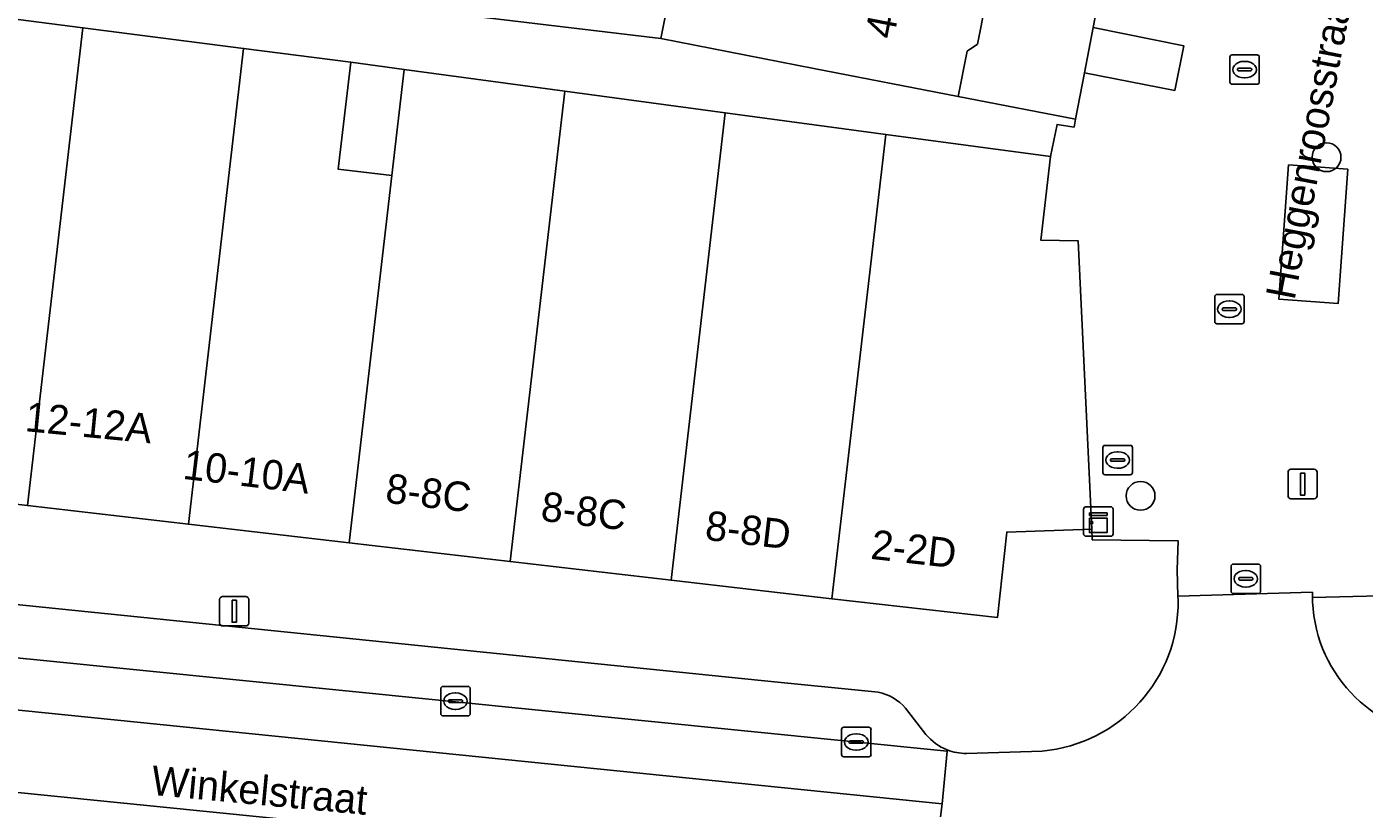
# Model space of a CAD drawing. Extents: x 162250 to 162661, y 380743 to 381606.
# Drawn here: x 162331.49 to 162376.95, y 381208.05 to 381234.61 of the extents above; entities that cross this region are included whole.
import ezdxf

# ---------------------------------------------------------------- set-up
doc = ezdxf.new("R2010")
doc.units = 0
for name, color, linetype in [('IMGEO_Boom', 7, 'Continuous'), ('IMGEO_Brandkraan', 7, 'Continuous'), ('IMGEO_Erf', 7, 'Continuous'), ('IMGEO_Kast', 7, 'Continuous'), ('IMGEO_Kolk', 7, 'Continuous'), ('IMGEO_Lichtmast', 7, 'Continuous'), ('IMGEO_Openbare_ruimte_label', 7, 'Continuous'), ('IMGEO_Pand', 7, 'Continuous'), ('IMGEO_Pand_nummerreeks', 7, 'Continuous'), ('IMGEO_Parkeervlak_open', 7, 'Continuous'), ('IMGEO_Rijbaan_lokaal_gesloten', 7, 'Continuous'), ('IMGEO_Voetpad_open', 7, 'Continuous'), ('IMGEO_Woonerf_open', 7, 'Continuous')]:
    doc.layers.add(name, color=color, linetype=linetype)

msp = doc.modelspace()

# ---------------------------------------------------------------- linework, layer by layer
at = {"layer": 'IMGEO_Boom'}
for centre in [(162375.666, 381230.174), (162369.345, 381218.665)]:
    msp.add_circle(centre, 0.489, dxfattribs=at)
at = {"layer": 'IMGEO_Brandkraan'}
for p, q in [((162368.065, 381219.456), (162368.065, 381220.308)), ((162368.14, 381220.382), (162368.992, 381220.382)), ((162368.553, 381220.162), (162368.578, 381220.162)), ((162369.066, 381220.308), (162369.066, 381219.456)), ((162368.324, 381219.876), (162368.324, 381219.888)), ((162368.762, 381219.839), (162368.364, 381219.839)), ((162368.367, 381219.925), (162368.765, 381219.925)), ((162368.576, 381219.602), (162368.551, 381219.602)), ((162368.808, 381219.888), (162368.808, 381219.876)), ((162368.992, 381219.382), (162368.14, 381219.382))]:
    msp.add_line(p, q, dxfattribs=at)
for points in [[(162368.065, 381219.456), (162368.065, 381220.308)], [(162368.14, 381220.382), (162368.992, 381220.382)], [(162369.066, 381220.308), (162369.066, 381219.456)], [(162368.992, 381219.382), (162368.14, 381219.382)]]:
    msp.add_lwpolyline(points, dxfattribs=at)
for centre, radius, start, end in [((162368.142, 381220.306), 0.0765, 91.552, 178.448), ((162368.142, 381220.306), 0.0765, 91.552, 178.448), ((162368.99, 381220.306), 0.0765, 1.552, 88.448), ((162368.99, 381220.306), 0.0765, 1.552, 88.448), ((162368.364, 381219.885), 0.0403, 85.8775, 175.7526), ((162368.361, 381219.875), 0.0366, 178.938, 274.7102), ((162368.765, 381219.882), 0.043, 264.8664, 352.4533), ((162368.769, 381219.887), 0.0386, 1.7309, 96.639), ((162368.142, 381219.458), 0.0765, 181.552, 268.448), ((162368.142, 381219.458), 0.0765, 181.552, 268.448), ((162368.99, 381219.458), 0.0765, 271.552, 358.448), ((162368.99, 381219.458), 0.0765, 271.552, 358.448)]:
    msp.add_arc(centre, radius, start, end, dxfattribs=at)
for centre, major_axis, ratio, start_param, end_param in [((162368.552, 381219.882), (-0.387, 0.002), 0.722429, 4.712389, 7.853982), ((162368.577, 381219.882), (-0.39, 0.002), 0.717154, 1.570796, 4.712389)]:
    msp.add_ellipse(centre, major_axis=major_axis, ratio=ratio, start_param=start_param, end_param=end_param, dxfattribs=at)
at = {"layer": 'IMGEO_Erf'}
for points in [[(162370.103, 381268.161), (162369.233, 381263.687), (162368.363, 381259.212), (162367.492, 381254.737), (162366.622, 381250.263), (162366.571, 381250), (162365.752, 381245.788), (162364.882, 381241.313), (162364.66, 381240.172), (162364.927, 381239.776), (162364.343, 381236.774), (162363.807, 381234.018), (162363.45, 381233.777), (162363.151, 381232.24), (162367.137, 381231.465), (162367.44, 381233.038), (162367.737, 381234.584), (162370.707, 381250), (162376.034, 381277.653)], [(162344.19, 381235.26), (162353.045, 381234.205), (162353.535, 381236.722)]]:
    msp.add_lwpolyline(points, dxfattribs=at)
msp.add_lwpolyline([(162344.319, 381233.16), (162342.5, 381233.406), (162342.077, 381229.764), (162343.9, 381229.553)], close=True, dxfattribs=at)
at = {"layer": 'IMGEO_Kast'}
for p, q in [((162367.409, 381217.368), (162367.409, 381218.209)), ((162367.409, 381218.209), (162367.409, 381217.368)), ((162367.484, 381218.293), (162368.325, 381218.293)), ((162368.325, 381218.293), (162367.484, 381218.293)), ((162368.409, 381218.218), (162368.409, 381217.377)), ((162368.409, 381217.377), (162368.409, 381218.218)), ((162368.334, 381217.293), (162367.493, 381217.293)), ((162367.493, 381217.293), (162368.334, 381217.293))]:
    msp.add_line(p, q, dxfattribs=at)
for points in [[(162367.604, 381218.083), (162368.204, 381218.083), (162368.204, 381217.998), (162367.604, 381217.998), (162367.604, 381218.083)], [(162367.604, 381217.908), (162368.204, 381217.908), (162368.204, 381217.419), (162367.604, 381217.419), (162367.604, 381217.908)]]:
    msp.add_lwpolyline(points, dxfattribs=at)
msp.add_circle((162367.688, 381217.757), 0.0377, dxfattribs=at)
for centre, start, end in [((162367.487, 381218.215), 92.4484, 184.2845), ((162367.487, 381218.215), 92.4484, 184.2845), ((162368.331, 381218.215), 2.4484, 94.2845), ((162368.331, 381218.215), 2.4484, 94.2845), ((162367.487, 381217.371), 182.4484, 274.2845), ((162367.487, 381217.371), 182.4484, 274.2845), ((162368.331, 381217.371), 272.4484, 4.2845), ((162368.331, 381217.371), 272.4484, 4.2845)]:
    msp.add_arc(centre, 0.0779, start, end, dxfattribs=at)
at = {"layer": 'IMGEO_Kolk'}
for p, q in [((162372.454, 381233.654), (162373.306, 381233.654)), ((162372.379, 381232.728), (162372.379, 381233.58)), ((162372.638, 381233.148), (162372.638, 381233.16)), ((162372.681, 381233.197), (162373.079, 381233.197)), ((162372.867, 381233.434), (162372.892, 381233.434)), ((162373.122, 381233.16), (162373.122, 381233.148)), ((162373.38, 381233.58), (162373.38, 381232.728)), ((162373.076, 381233.111), (162372.678, 381233.111)), ((162372.89, 381232.874), (162372.865, 381232.874)), ((162373.306, 381232.654), (162372.454, 381232.654)), ((162371.863, 381224.586), (162371.863, 381225.438)), ((162371.938, 381225.512), (162372.79, 381225.512)), ((162372.864, 381225.438), (162372.864, 381224.586)), ((162372.122, 381225.006), (162372.122, 381225.018)), ((162372.56, 381224.969), (162372.162, 381224.969)), ((162372.165, 381225.055), (162372.563, 381225.055)), ((162372.351, 381225.292), (162372.376, 381225.292)), ((162372.606, 381225.018), (162372.606, 381225.006)), ((162372.374, 381224.732), (162372.349, 381224.732)), ((162372.79, 381224.512), (162371.938, 381224.512)), ((162372.495, 381216.346), (162373.347, 381216.346)), ((162372.42, 381215.42), (162372.42, 381216.272)), ((162372.722, 381215.889), (162373.12, 381215.889)), ((162372.908, 381216.126), (162372.933, 381216.126)), ((162373.421, 381216.272), (162373.421, 381215.42)), ((162372.679, 381215.84), (162372.679, 381215.852)), ((162373.117, 381215.803), (162372.719, 381215.803)), ((162372.931, 381215.566), (162372.906, 381215.566)), ((162373.163, 381215.852), (162373.163, 381215.84)), ((162373.347, 381215.346), (162372.495, 381215.346)), ((162345.56, 381211.262), (162345.56, 381212.114)), ((162345.635, 381212.188), (162346.487, 381212.188)), ((162346.048, 381211.968), (162346.073, 381211.968)), ((162346.561, 381212.114), (162346.561, 381211.262)), ((162345.819, 381211.682), (162345.819, 381211.694)), ((162346.257, 381211.645), (162345.859, 381211.645)), ((162345.862, 381211.731), (162346.26, 381211.731)), ((162346.071, 381211.408), (162346.046, 381211.408)), ((162346.303, 381211.694), (162346.303, 381211.682)), ((162346.487, 381211.188), (162345.635, 381211.188)), ((162359.182, 381209.872), (162359.182, 381210.724)), ((162359.257, 381210.798), (162360.109, 381210.798)), ((162359.67, 381210.578), (162359.695, 381210.578)), ((162360.183, 381210.724), (162360.183, 381209.872)), ((162359.441, 381210.292), (162359.441, 381210.304)), ((162359.879, 381210.255), (162359.481, 381210.255)), ((162359.484, 381210.341), (162359.882, 381210.341)), ((162359.693, 381210.018), (162359.668, 381210.018)), ((162359.925, 381210.304), (162359.925, 381210.292)), ((162360.109, 381209.798), (162359.257, 381209.798))]:
    msp.add_line(p, q, dxfattribs=at)
for points in [[(162372.454, 381233.654), (162373.306, 381233.654)], [(162372.379, 381232.728), (162372.379, 381233.58)], [(162373.38, 381233.58), (162373.38, 381232.728)], [(162373.306, 381232.654), (162372.454, 381232.654)], [(162371.863, 381224.586), (162371.863, 381225.438)], [(162371.938, 381225.512), (162372.79, 381225.512)], [(162372.864, 381225.438), (162372.864, 381224.586)], [(162372.79, 381224.512), (162371.938, 381224.512)], [(162372.495, 381216.346), (162373.347, 381216.346)], [(162372.42, 381215.42), (162372.42, 381216.272)], [(162373.421, 381216.272), (162373.421, 381215.42)], [(162373.347, 381215.346), (162372.495, 381215.346)], [(162345.56, 381211.262), (162345.56, 381212.114)], [(162345.635, 381212.188), (162346.487, 381212.188)], [(162346.561, 381212.114), (162346.561, 381211.262)], [(162346.487, 381211.188), (162345.635, 381211.188)], [(162359.182, 381209.872), (162359.182, 381210.724)], [(162359.257, 381210.798), (162360.109, 381210.798)], [(162360.183, 381210.724), (162360.183, 381209.872)], [(162360.109, 381209.798), (162359.257, 381209.798)]]:
    msp.add_lwpolyline(points, dxfattribs=at)
for centre, radius, start, end in [((162372.456, 381233.578), 0.0765, 91.552, 178.448), ((162372.456, 381233.578), 0.0765, 91.552, 178.448), ((162373.304, 381233.578), 0.0765, 1.552, 88.448), ((162373.304, 381233.578), 0.0765, 1.552, 88.448), ((162372.678, 381233.157), 0.0403, 85.8775, 175.7526), ((162373.083, 381233.159), 0.0386, 1.7309, 96.639), ((162372.456, 381232.73), 0.0765, 181.552, 268.448), ((162372.456, 381232.73), 0.0765, 181.552, 268.448), ((162372.675, 381233.147), 0.0366, 178.938, 274.7102), ((162373.079, 381233.154), 0.043, 264.8664, 352.4533), ((162373.304, 381232.73), 0.0765, 271.552, 358.448), ((162373.304, 381232.73), 0.0765, 271.552, 358.448), ((162371.94, 381225.436), 0.0765, 91.552, 178.448), ((162371.94, 381225.436), 0.0765, 91.552, 178.448), ((162372.788, 381225.436), 0.0765, 1.552, 88.448), ((162372.788, 381225.436), 0.0765, 1.552, 88.448), ((162372.162, 381225.015), 0.0403, 85.8775, 175.7526), ((162372.159, 381225.005), 0.0366, 178.938, 274.7102), ((162372.563, 381225.012), 0.043, 264.8664, 352.4533), ((162372.567, 381225.017), 0.0386, 1.7309, 96.639), ((162371.94, 381224.588), 0.0765, 181.552, 268.448), ((162371.94, 381224.588), 0.0765, 181.552, 268.448), ((162372.788, 381224.588), 0.0765, 271.552, 358.448), ((162372.788, 381224.588), 0.0765, 271.552, 358.448), ((162372.497, 381216.27), 0.0765, 91.552, 178.448), ((162372.497, 381216.27), 0.0765, 91.552, 178.448), ((162373.345, 381216.27), 0.0765, 1.552, 88.448), ((162373.345, 381216.27), 0.0765, 1.552, 88.448), ((162372.719, 381215.849), 0.0403, 85.8775, 175.7526), ((162373.124, 381215.851), 0.0386, 1.7309, 96.639), ((162372.716, 381215.839), 0.0366, 178.938, 274.7102), ((162373.12, 381215.846), 0.043, 264.8664, 352.4533), ((162372.497, 381215.422), 0.0765, 181.552, 268.448), ((162372.497, 381215.422), 0.0765, 181.552, 268.448), ((162373.345, 381215.422), 0.0765, 271.552, 358.448), ((162373.345, 381215.422), 0.0765, 271.552, 358.448), ((162345.637, 381212.112), 0.0765, 91.552, 178.448), ((162345.637, 381212.112), 0.0765, 91.552, 178.448), ((162346.485, 381212.112), 0.0765, 1.552, 88.448), ((162346.485, 381212.112), 0.0765, 1.552, 88.448), ((162345.859, 381211.691), 0.0403, 85.8775, 175.7526), ((162345.856, 381211.681), 0.0366, 178.938, 274.7102), ((162346.26, 381211.688), 0.043, 264.8664, 352.4533), ((162346.264, 381211.693), 0.0386, 1.7309, 96.639), ((162345.637, 381211.264), 0.0765, 181.552, 268.448), ((162345.637, 381211.264), 0.0765, 181.552, 268.448), ((162346.485, 381211.264), 0.0765, 271.552, 358.448), ((162346.485, 381211.264), 0.0765, 271.552, 358.448), ((162359.259, 381210.722), 0.0765, 91.552, 178.448), ((162359.259, 381210.722), 0.0765, 91.552, 178.448), ((162360.107, 381210.722), 0.0765, 1.552, 88.448), ((162360.107, 381210.722), 0.0765, 1.552, 88.448), ((162359.481, 381210.301), 0.0403, 85.8775, 175.7526), ((162359.478, 381210.291), 0.0366, 178.938, 274.7102), ((162359.882, 381210.298), 0.043, 264.8664, 352.4533), ((162359.886, 381210.303), 0.0386, 1.7309, 96.639), ((162359.259, 381209.874), 0.0765, 181.552, 268.448), ((162359.259, 381209.874), 0.0765, 181.552, 268.448), ((162360.107, 381209.874), 0.0765, 271.552, 358.448), ((162360.107, 381209.874), 0.0765, 271.552, 358.448)]:
    msp.add_arc(centre, radius, start, end, dxfattribs=at)
for centre, major_axis, ratio, start_param, end_param in [((162372.866, 381233.154), (-0.387, 0.002), 0.722429, 4.712389, 7.853982), ((162372.891, 381233.154), (-0.39, 0.002), 0.717154, 1.570796, 4.712389), ((162372.35, 381225.012), (-0.387, 0.002), 0.722429, 4.712389, 7.853982), ((162372.375, 381225.012), (-0.39, 0.002), 0.717154, 1.570796, 4.712389), ((162372.907, 381215.846), (-0.387, 0.002), 0.722429, 4.712389, 7.853982), ((162372.932, 381215.846), (-0.39, 0.002), 0.717154, 1.570796, 4.712389), ((162346.047, 381211.688), (-0.387, 0.002), 0.722429, 4.712389, 7.853982), ((162346.072, 381211.688), (-0.39, 0.002), 0.717154, 1.570796, 4.712389), ((162359.669, 381210.298), (-0.387, 0.002), 0.722429, 4.712389, 7.853982), ((162359.694, 381210.298), (-0.39, 0.002), 0.717154, 1.570796, 4.712389)]:
    msp.add_ellipse(centre, major_axis=major_axis, ratio=ratio, start_param=start_param, end_param=end_param, dxfattribs=at)
at = {"layer": 'IMGEO_Lichtmast'}
for p, q in [((162374.455, 381219.567), (162375.245, 381219.567)), ((162375.245, 381219.567), (162374.455, 381219.567)), ((162374.355, 381218.667), (162374.355, 381219.467)), ((162374.355, 381219.467), (162374.355, 381218.667)), ((162375.345, 381219.467), (162375.345, 381218.667)), ((162375.345, 381218.667), (162375.345, 381219.467)), ((162375.245, 381218.567), (162374.455, 381218.567)), ((162374.455, 381218.567), (162375.245, 381218.567)), ((162338.047, 381214.345), (162338.047, 381215.145)), ((162338.047, 381215.145), (162338.047, 381214.345)), ((162338.147, 381215.245), (162338.937, 381215.245)), ((162338.937, 381215.245), (162338.147, 381215.245)), ((162339.037, 381215.145), (162339.037, 381214.345)), ((162339.037, 381214.345), (162339.037, 381215.145)), ((162338.937, 381214.245), (162338.147, 381214.245)), ((162338.147, 381214.245), (162338.937, 381214.245))]:
    msp.add_line(p, q, dxfattribs=at)
for points in [[(162374.775, 381219.442), (162374.925, 381219.442), (162374.925, 381218.692), (162374.775, 381218.692), (162374.775, 381219.442)], [(162338.467, 381215.12), (162338.617, 381215.12), (162338.617, 381214.37), (162338.467, 381214.37), (162338.467, 381215.12)]]:
    msp.add_lwpolyline(points, dxfattribs=at)
for centre, start, end in [((162374.455, 381219.467), 90, 180), ((162374.455, 381219.467), 90, 180), ((162375.245, 381219.467), 0, 90), ((162375.245, 381219.467), 360, 90), ((162374.455, 381218.667), 180, 270), ((162374.455, 381218.667), 180, 270), ((162375.245, 381218.667), 270, 0), ((162375.245, 381218.667), 270, 0), ((162338.147, 381215.145), 90, 180), ((162338.147, 381215.145), 90, 180), ((162338.937, 381215.145), 0, 90), ((162338.937, 381215.145), 360, 90), ((162338.147, 381214.345), 180, 270), ((162338.147, 381214.345), 180, 270), ((162338.937, 381214.345), 270, 0), ((162338.937, 381214.345), 270, 0)]:
    msp.add_arc(centre, 0.1, start, end, dxfattribs=at)
at = {"layer": 'IMGEO_Pand'}
for points in [[(162356.061, 381238.385), (162355.657, 381236.309), (162353.535, 381236.722), (162353.045, 381234.205), (162358.243, 381233.194), (162363.151, 381232.24), (162363.45, 381233.777), (162363.807, 381234.018), (162364.343, 381236.774)], [(162328.022, 381235.269), (162327.768, 381233.082), (162327.295, 381229.003), (162326.13, 381218.961), (162331.517, 381218.336), (162333.401, 381234.577)], [(162333.401, 381234.577), (162331.517, 381218.336), (162336.984, 381217.701), (162338.86, 381233.874)], [(162343.9, 381229.553), (162342.077, 381229.764), (162342.5, 381233.406), (162338.86, 381233.874), (162336.984, 381217.701), (162342.451, 381217.067)], [(162349.776, 381232.424), (162344.319, 381233.16), (162343.9, 381229.553), (162342.451, 381217.067), (162347.918, 381216.432)], [(162355.231, 381231.687), (162349.776, 381232.424), (162347.918, 381216.432), (162353.386, 381215.798)], [(162360.685, 381230.951), (162355.231, 381231.687), (162353.386, 381215.798), (162358.853, 381215.163)], [(162367.22, 381227.336), (162365.959, 381227.353), (162366.289, 381230.194), (162360.685, 381230.951), (162358.853, 381215.163), (162364.48, 381214.53), (162364.799, 381217.436), (162367.685, 381217.537)]]:
    msp.add_lwpolyline(points, close=True, dxfattribs=at)
at = {"layer": 'IMGEO_Parkeervlak_open'}
for points in [[(162367.737, 381234.584), (162367.44, 381233.038), (162370.508, 381232.447), (162370.816, 381233.956)], [(162374.375, 381229.915), (162374.045, 381225.345), (162376.058, 381225.2), (162376.388, 381229.769)]]:
    msp.add_lwpolyline(points, close=True, dxfattribs=at)
for points in [[(162360.426, 381211.995), (162356.455, 381212.391), (162331.475, 381214.935)], [(162323.345, 381213.916), (162331.839, 381213.09), (162362.771, 381209.983), (162362.776, 381210.033)], [(162362.052, 381210.559), (162361.357, 381211.45)]]:
    msp.add_lwpolyline(points, dxfattribs=at)
for centre, radius, start, end in [((162360.09, 381210.353), 1.676, 40.8783, 78.4329), ((162363.43, 381211.694), 1.786, 219.4879, 248.5138)]:
    msp.add_arc(centre, radius, start, end, dxfattribs=at)
at = {"layer": 'IMGEO_Rijbaan_lokaal_gesloten'}
for points in [[(162375.193, 381215.058), (162375.189, 381215.21), (162375.185, 381215.391), (162370.616, 381215.251), (162370.62, 381215.127)], [(162327.697, 381208.936), (162329.041, 381208.801), (162362.253, 381205.457), (162362.607, 381208.202), (162322.72, 381212.237)], [(162362.776, 381210.033), (162362.771, 381209.983), (162362.607, 381208.202), (162362.253, 381205.457), (162362.066, 381203.727), (162362.049, 381203.571)], [(162365.999, 381209.993), (162363.427, 381209.909)], [(162323.131, 381209.107), (162322.428, 381209.174), (162322.263, 381207.439), (162325.166, 381207.213), (162334.8, 381206.462), (162345.523, 381205.417), (162358.828, 381204.054), (162362.066, 381203.727), (162362.253, 381205.457), (162329.041, 381208.801)]]:
    msp.add_lwpolyline(points, dxfattribs=at)
msp.add_lwpolyline([(162331.839, 381213.09), (162323.345, 381213.916), (162322.887, 381213.97), (162322.885, 381213.97), (162322.72, 381212.237), (162362.607, 381208.202), (162362.771, 381209.983)], close=True, dxfattribs=at)
for centre, radius, start, end in [((162365.556, 381215.039), 5.065, 275.0207, 0.9999), ((162380.015, 381215.273), 4.827, 182.5542, 268.8207), ((162363.435, 381211.724), 1.815, 248.6978, 269.7336)]:
    msp.add_arc(centre, radius, start, end, dxfattribs=at)
at = {"layer": 'IMGEO_Voetpad_open'}
for points in [[(162328.022, 381235.269), (162333.401, 381234.577), (162338.86, 381233.874), (162342.5, 381233.406), (162344.319, 381233.16), (162349.776, 381232.424), (162355.231, 381231.687), (162360.685, 381230.951), (162366.289, 381230.194), (162366.508, 381231.291), (162367.086, 381231.202), (162367.137, 381231.465), (162363.151, 381232.24), (162358.243, 381233.194), (162353.045, 381234.205), (162344.19, 381235.26), (162341.06, 381235.63), (162341.971, 381241.126), (162342.716, 381245.625), (162343.462, 381250.126), (162344.207, 381254.621), (162344.953, 381259.124), (162345.698, 381263.622), (162346.443, 381268.118)], [(162347.918, 381216.432), (162342.451, 381217.067), (162336.984, 381217.701), (162331.517, 381218.336), (162326.13, 381218.961), (162320.507, 381219.614), (162314.967, 381220.257), (162315.235, 381222.562), (162315.256, 381222.745), (162312.245, 381223.099), (162311.499, 381216.685)], [(162370.62, 381215.127), (162370.616, 381215.251), (162370.591, 381216.147), (162370.622, 381217.138), (162367.703, 381217.175), (162367.685, 381217.537), (162364.799, 381217.436), (162364.48, 381214.53), (162358.853, 381215.163), (162353.386, 381215.798), (162347.918, 381216.432)], [(162463.07, 381217.625), (162460.124, 381217.537), (162452.018, 381217.357), (162377.478, 381215.273), (162375.189, 381215.21), (162375.193, 381215.058)], [(162327.117, 381215.383), (162331.475, 381214.935), (162356.455, 381212.391), (162360.426, 381211.995)], [(162361.357, 381211.45), (162362.052, 381210.559)], [(162363.427, 381209.909), (162365.999, 381209.993)]]:
    msp.add_lwpolyline(points, dxfattribs=at)
for centre, radius, start, end in [((162365.556, 381215.039), 5.065, 275.0207, 0.9999), ((162380.015, 381215.273), 4.827, 182.5542, 268.8207), ((162360.09, 381210.353), 1.676, 40.8783, 78.4329), ((162363.43, 381211.694), 1.786, 219.4879, 248.5138), ((162363.435, 381211.724), 1.815, 248.6978, 269.7336)]:
    msp.add_arc(centre, radius, start, end, dxfattribs=at)
at = {"layer": 'IMGEO_Woonerf_open'}
msp.add_lwpolyline([(162379.145, 381278.899), (162374.566, 381279.763), (162374.209, 381277.94), (162376.034, 381277.653), (162370.707, 381250), (162367.737, 381234.584), (162370.816, 381233.956), (162370.508, 381232.447), (162367.44, 381233.038), (162367.137, 381231.465), (162367.086, 381231.202), (162366.508, 381231.291), (162366.289, 381230.194), (162365.959, 381227.353), (162367.22, 381227.336), (162367.685, 381217.537), (162367.703, 381217.175), (162370.622, 381217.138), (162370.591, 381216.147), (162370.616, 381215.251), (162375.185, 381215.391), (162375.189, 381215.21), (162377.478, 381215.273)], dxfattribs=at)
msp.add_lwpolyline([(162374.375, 381229.915), (162376.388, 381229.769), (162376.058, 381225.2), (162374.045, 381225.345)], close=True, dxfattribs=at)

# ---------------------------------------------------------------- texts
at = {"layer": 'IMGEO_Openbare_ruimte_label'}
for s, rotation, p in [('Heggenroosstraat', 79.1621, (162374.575, 381225.291)), ('Winkelstraat', 354.6656, (162335.689, 381208.507))]:
    msp.add_text(s, height=1, rotation=rotation, dxfattribs=at).set_placement(p)
at = {"layer": 'IMGEO_Pand_nummerreeks'}
for s, rotation, p in [('44', 79.0986, (162360.954, 381234.158)), ('12-12A', 354.4174, (162331.406, 381220.867)), ('10-10A', 353.1875, (162336.766, 381219.247)), ('8-8C', 353.3766, (162343.651, 381218.438)), ('8-8C', 353.3881, (162348.93, 381217.824)), ('8-8D', 353.3766, (162354.513, 381217.177)), ('2-2D', 353.5829, (162360.143, 381216.527))]:
    msp.add_text(s, height=1, rotation=rotation, dxfattribs=at).set_placement(p)

doc.saveas('drawing.dxf')
